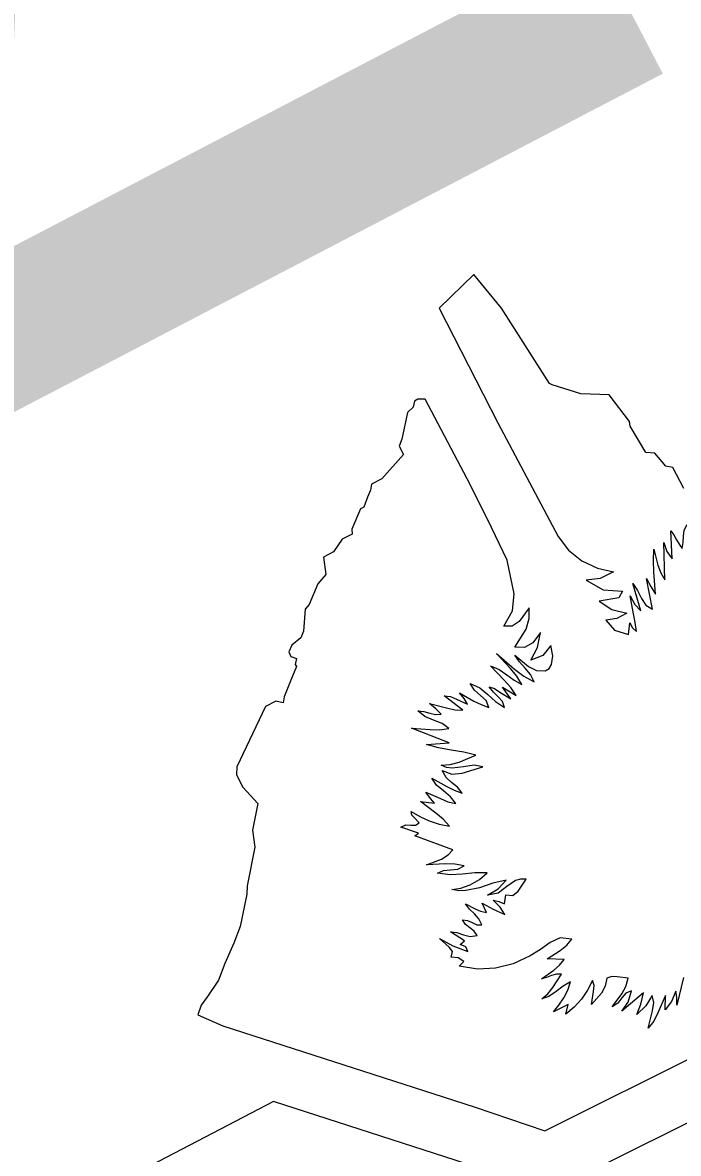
# Model space of a CAD drawing. Extents: x 2001876 to 2025694, y 804561 to 868938.
# Drawn here: x 2012255.66 to 2012266.68, y 823550.93 to 823569.94 of the extents above; entities that cross this region are included whole.
import ezdxf

# ---------------------------------------------------------------- set-up
doc = ezdxf.new("R2010")
doc.units = 0
doc.layers.add('TR SN EXTRUDED PANEL SIGNS- MOUNTED OVERHEAD', color=7, linetype='Continuous')

msp = doc.modelspace()

# ---------------------------------------------------------------- linework, layer by layer
at = {"layer": 'TR SN EXTRUDED PANEL SIGNS- MOUNTED OVERHEAD'}
for p, q in [((2012263.245, 823565.705), (2012262.665, 823565.144)), ((2012263.709, 823565.144), (2012263.245, 823565.705)), ((2012264.519, 823563.876), (2012263.709, 823565.144)), ((2012264.565, 823563.854), (2012264.519, 823563.876)), ((2012265.045, 823563.701), (2012264.565, 823563.854)), ((2012265.521, 823563.685), (2012265.045, 823563.701)), ((2012262.247, 823563.58), (2012262.225, 823563.48)), ((2012262.306, 823563.611), (2012262.247, 823563.58)), ((2012262.428, 823563.613), (2012262.306, 823563.611)), ((2012265.865, 823563.238), (2012265.521, 823563.685)), ((2012262.13, 823563.386), (2012262.036, 823562.939)), ((2012262.225, 823563.48), (2012262.13, 823563.386)), ((2012265.873, 823563.156), (2012265.865, 823563.238)), ((2012266.138, 823562.714), (2012265.873, 823563.156)), ((2012262.036, 823562.939), (2012261.992, 823562.821)), ((2012261.992, 823562.821), (2012262.063, 823562.684)), ((2012262.063, 823562.684), (2012261.698, 823562.271)), ((2012266.288, 823562.706), (2012266.138, 823562.714)), ((2012266.474, 823562.488), (2012266.288, 823562.706)), ((2012266.593, 823562.463), (2012266.474, 823562.488)), ((2012266.776, 823562.112), (2012266.593, 823562.463)), ((2012261.526, 823562.181), (2012261.508, 823562.084)), ((2012261.698, 823562.271), (2012261.526, 823562.181)), ((2012261.508, 823562.084), (2012261.46, 823561.964)), ((2012261.46, 823561.964), (2012261.398, 823561.799)), ((2012261.341, 823561.769), (2012261.196, 823561.429)), ((2012261.398, 823561.799), (2012261.341, 823561.769)), ((2012261.196, 823561.429), (2012261.2, 823561.345)), ((2012261.031, 823561.257), (2012260.887, 823561.047)), ((2012261.2, 823561.345), (2012261.031, 823561.257)), ((2012260.887, 823561.047), (2012260.716, 823560.957)), ((2012266.457, 823560.573), (2012266.438, 823561.2)), ((2012260.716, 823560.957), (2012260.759, 823560.664)), ((2012260.759, 823560.664), (2012260.625, 823560.506)), ((2012260.625, 823560.506), (2012260.478, 823560.16)), ((2012266.247, 823560.083), (2012266.15, 823560.598)), ((2012260.478, 823560.16), (2012260.409, 823560.084)), ((2012260.409, 823560.084), (2012260.384, 823559.713)), ((2012260.384, 823559.713), (2012260.335, 823559.602)), ((2012265.848, 823559.654), (2012265.867, 823559.85)), ((2012260.335, 823559.602), (2012260.183, 823559.474)), ((2012260.183, 823559.474), (2012260.133, 823559.362)), ((2012260.133, 823559.362), (2012260.171, 823559.289)), ((2012264.573, 823559.297), (2012264.539, 823559.472)), ((2012260.171, 823559.289), (2012260.266, 823559.25)), ((2012260.266, 823559.25), (2012260.243, 823559.151)), ((2012260.243, 823559.151), (2012260.262, 823559.116)), ((2012260.262, 823559.116), (2012260.166, 823558.886)), ((2012260.166, 823558.886), (2012260.056, 823558.607)), ((2012263.87, 823558.572), (2012263.73, 823558.771)), ((2012260.056, 823558.607), (2012260.038, 823558.509)), ((2012263.058, 823558.384), (2012262.747, 823558.624)), ((2012259.741, 823558.443), (2012259.258, 823557.431)), ((2012259.915, 823558.534), (2012259.741, 823558.443)), ((2012260.038, 823558.509), (2012259.915, 823558.534)), ((2012262.828, 823557.836), (2012262.199, 823558.081)), ((2012259.258, 823557.431), (2012259.255, 823557.298)), ((2012259.255, 823557.298), (2012259.364, 823557.089)), ((2012259.364, 823557.089), (2012259.615, 823556.817)), ((2012259.615, 823556.817), (2012259.522, 823556.367)), ((2012262.347, 823556.848), (2012262.585, 823556.82)), ((2012259.522, 823556.367), (2012259.565, 823556.08)), ((2012262.317, 823556.317), (2012262.02, 823556.419)), ((2012262.256, 823556.27), (2012262.317, 823556.317)), ((2012262.893, 823556.037), (2012262.256, 823556.27)), ((2012259.565, 823556.08), (2012259.432, 823555.432)), ((2012259.432, 823555.432), (2012259.429, 823555.293)), ((2012259.429, 823555.293), (2012259.315, 823554.746)), ((2012263.76, 823555.129), (2012263.784, 823555.277)), ((2012259.315, 823554.746), (2012259.208, 823554.466)), ((2012263.09, 823554.507), (2012262.853, 823554.656)), ((2012259.208, 823554.466), (2012259.061, 823554.124)), ((2012264.764, 823554.191), (2012264.48, 823554.202)), ((2012259.061, 823554.124), (2012258.953, 823553.845)), ((2012258.953, 823553.845), (2012258.769, 823553.572)), ((2012266.1, 823553.635), (2012265.733, 823553.322)), ((2012258.769, 823553.572), (2012258.663, 823553.426)), ((2012264.829, 823553.438), (2012264.586, 823553.311)), ((2012258.663, 823553.426), (2012258.605, 823553.262)), ((2012258.605, 823553.262), (2012259.026, 823553.079)), ((2012259.026, 823553.079), (2012263.249, 823551.717)), ((2012264.44, 823551.312), (2012268.295, 823553.236)), ((2012263.249, 823551.717), (2012264.44, 823551.312))]:
    msp.add_line(p, q, dxfattribs=at)
for points in [[(2012297.847, 823571.622), (2012297.846, 823571.623), (2012274.85, 823559.615), (2012274.981, 823559.48), (2012275.854, 823559.707), (2012276.263, 823559.39), (2012276.671, 823559.43), (2012277.253, 823559.302), (2012277.946, 823558.492), (2012277.484, 823556.231), (2012275.651, 823554.247), (2012275.566, 823553.845), (2012269.857, 823551.127), (2012267.951, 823552.002), (2012264.509, 823550.284), (2012262.95, 823550.815), (2012259.878, 823551.806), (2012235.555, 823539.12)], [(2012262.665, 823565.144), (2012263.651, 823563.217), (2012264.664, 823561.306), (2012264.838, 823561.076), (2012265.064, 823560.897), (2012265.322, 823560.772), (2012265.591, 823560.708), (2012265.367, 823560.599), (2012265.133, 823560.57), (2012265.419, 823560.407), (2012265.744, 823560.387), (2012265.684, 823560.27), (2012265.352, 823560.218), (2012265.564, 823560.077), (2012265.816, 823560.017), (2012265.649, 823559.924), (2012265.463, 823559.897), (2012265.612, 823559.729), (2012265.848, 823559.654)], [(2012264.539, 823559.472), (2012264.407, 823559.301), (2012264.202, 823559.225), (2012264.317, 823559.437), (2012264.368, 823559.69), (2012264.236, 823559.515), (2012264.095, 823559.438), (2012263.932, 823559.442), (2012264.124, 823559.743), (2012264.176, 823559.924), (2012264.173, 823560.105), (2012264.006, 823559.876), (2012263.892, 823559.794), (2012263.747, 823559.796), (2012263.895, 823560.055), (2012263.923, 823560.338), (2012263.804, 823560.908), (2012263.477, 823561.593), (2012263.136, 823562.271), (2012262.428, 823563.613)], [(2012266.438, 823561.2), (2012266.492, 823561.054), (2012266.578, 823560.93), (2012266.557, 823561.398), (2012266.609, 823561.329), (2012266.651, 823561.25), (2012266.695, 823561.173), (2012266.746, 823561.104), (2012266.765, 823561.202), (2012266.77, 823561.308), (2012266.784, 823561.412), (2012266.83, 823561.505)], [(2012266.15, 823560.598), (2012266.22, 823560.461), (2012266.302, 823560.335), (2012266.27, 823560.71), (2012266.265, 823560.901), (2012266.272, 823561.092), (2012266.339, 823560.824), (2012266.388, 823560.694), (2012266.457, 823560.573)], [(2012265.867, 823559.85), (2012265.913, 823559.766), (2012265.978, 823559.707), (2012265.959, 823559.857), (2012265.931, 823560.005), (2012265.873, 823560.304), (2012265.954, 823560.163), (2012266.053, 823560.055), (2012265.916, 823560.512), (2012265.996, 823560.395), (2012266.062, 823560.264), (2012266.137, 823560.15), (2012266.247, 823560.083)], [(2012263.73, 823558.771), (2012263.959, 823558.633), (2012263.868, 823558.767), (2012263.758, 823558.89), (2012263.528, 823559.131), (2012263.673, 823559.067), (2012263.8, 823558.98), (2012263.921, 823558.889), (2012264.05, 823558.816), (2012263.971, 823558.953), (2012263.863, 823559.083), (2012263.626, 823559.339), (2012263.928, 823559.074), (2012264.086, 823558.955), (2012264.257, 823558.86), (2012264.196, 823558.985), (2012264.109, 823559.091), (2012264.015, 823559.194), (2012263.937, 823559.308), (2012264.167, 823559.119), (2012264.299, 823559.053), (2012264.446, 823559.044), (2012264.513, 823559.085), (2012264.553, 823559.15), (2012264.573, 823559.297)], [(2012262.747, 823558.624), (2012262.853, 823558.612), (2012262.952, 823558.569), (2012263.14, 823558.486), (2012263.083, 823558.579), (2012263.007, 823558.673), (2012263.243, 823558.535), (2012263.366, 823558.477), (2012263.5, 823558.429), (2012263.452, 823558.546), (2012263.36, 823558.633), (2012263.259, 823558.721), (2012263.184, 823558.83), (2012263.345, 823558.757), (2012263.48, 823558.647), (2012263.612, 823558.529), (2012263.759, 823558.428), (2012263.728, 823558.529), (2012263.657, 823558.61), (2012263.574, 823558.686), (2012263.505, 823558.776), (2012263.593, 823558.746), (2012263.685, 823558.688), (2012263.87, 823558.572)], [(2012262.199, 823558.081), (2012262.513, 823558.06), (2012262.67, 823558.056), (2012262.824, 823558.076), (2012262.712, 823558.16), (2012262.569, 823558.218), (2012262.423, 823558.279), (2012262.305, 823558.372), (2012262.406, 823558.362), (2012262.503, 823558.332), (2012262.599, 823558.311), (2012262.697, 823558.319), (2012262.607, 823558.408), (2012262.499, 823558.494), (2012262.788, 823558.421), (2012262.928, 823558.391), (2012263.058, 823558.384)], [(2012262.585, 823556.82), (2012262.514, 823556.899), (2012262.439, 823557.003), (2012262.685, 823556.897), (2012262.81, 823556.845), (2012262.944, 823556.815), (2012262.852, 823556.929), (2012262.734, 823557.027), (2012262.62, 823557.126), (2012262.537, 823557.24), (2012262.79, 823557.103), (2012262.917, 823557.04), (2012263.047, 823556.99), (2012262.968, 823557.09), (2012262.87, 823557.168), (2012262.778, 823557.252), (2012262.715, 823557.368), (2012262.874, 823557.311), (2012263.048, 823557.326), (2012263.397, 823557.431), (2012263.25, 823557.457), (2012263.07, 823557.431), (2012262.879, 823557.409), (2012262.785, 823557.422), (2012262.696, 823557.458), (2012262.847, 823557.468), (2012262.998, 823557.51), (2012263.281, 823557.628), (2012263.075, 823557.679), (2012262.864, 823557.713), (2012262.654, 823557.749), (2012262.449, 823557.809), (2012262.828, 823557.836)], [(2012262.02, 823556.419), (2012262.101, 823556.454), (2012262.187, 823556.453), (2012262.267, 823556.453), (2012262.326, 823556.492), (2012262.241, 823556.577), (2012262.203, 823556.62), (2012262.192, 823556.68), (2012262.335, 823556.595), (2012262.494, 823556.522), (2012262.663, 823556.467), (2012262.835, 823556.436), (2012262.732, 823556.549), (2012262.608, 823556.651), (2012262.347, 823556.848)], [(2012263.784, 823555.277), (2012263.903, 823555.271), (2012263.992, 823555.34), (2012264.125, 823555.541), (2012264.03, 823555.545), (2012263.946, 823555.519), (2012263.799, 823555.418), (2012263.652, 823555.31), (2012263.477, 823555.274), (2012263.656, 823555.382), (2012263.791, 823555.524), (2012263.564, 823555.474), (2012263.338, 823555.4), (2012263.111, 823555.351), (2012262.994, 823555.348), (2012262.876, 823555.369), (2012263.024, 823555.392), (2012263.186, 823555.45), (2012263.342, 823555.537), (2012263.467, 823555.649), (2012263.261, 823555.647), (2012263.054, 823555.627), (2012262.845, 823555.616), (2012262.633, 823555.643), (2012262.734, 823555.691), (2012262.854, 823555.699), (2012262.975, 823555.711), (2012263.082, 823555.77), (2012262.926, 823555.798), (2012262.768, 823555.8), (2012262.452, 823555.785), (2012262.703, 823555.879), (2012262.811, 823555.95), (2012262.893, 823556.037)], [(2012262.853, 823554.656), (2012262.962, 823554.646), (2012263.072, 823554.61), (2012263.185, 823554.582), (2012263.301, 823554.595), (2012263.249, 823554.667), (2012263.178, 823554.723), (2012263.106, 823554.782), (2012263.055, 823554.861), (2012263.141, 823554.849), (2012263.218, 823554.812), (2012263.294, 823554.776), (2012263.379, 823554.773), (2012263.331, 823554.877), (2012263.257, 823554.959), (2012263.175, 823555.038), (2012263.107, 823555.131), (2012263.268, 823555.042), (2012263.357, 823555.003), (2012263.456, 823554.985), (2012263.388, 823555.142), (2012263.572, 823555.037), (2012263.769, 823554.947), (2012263.686, 823555.073), (2012263.572, 823555.188), (2012263.664, 823555.167), (2012263.76, 823555.129)], [(2012264.48, 823554.202), (2012264.697, 823554.342), (2012264.809, 823554.431), (2012264.895, 823554.532), (2012264.696, 823554.557), (2012264.529, 823554.481), (2012264.369, 823554.361), (2012264.195, 823554.253), (2012263.904, 823554.118), (2012263.607, 823554.046), (2012263.305, 823554.033), (2012262.997, 823554.08), (2012263.078, 823554.157), (2012262.982, 823554.222), (2012262.867, 823554.233), (2012262.886, 823554.328), (2012262.83, 823554.402), (2012262.668, 823554.545), (2012262.895, 823554.422), (2012263.147, 823554.329), (2012263.11, 823554.403), (2012263.013, 823554.445), (2012263.09, 823554.507)], [(2012264.586, 823553.311), (2012264.677, 823553.424), (2012264.757, 823553.548), (2012264.824, 823553.68), (2012264.873, 823553.819), (2012264.75, 823553.747), (2012264.63, 823553.655), (2012264.508, 823553.573), (2012264.386, 823553.53), (2012264.49, 823553.618), (2012264.576, 823553.72), (2012264.72, 823553.947), (2012264.637, 823553.948), (2012264.552, 823553.921), (2012264.467, 823553.888), (2012264.381, 823553.87), (2012264.593, 823554.012), (2012264.686, 823554.095), (2012264.764, 823554.191)], [(2012265.733, 823553.322), (2012265.84, 823553.478), (2012265.898, 823553.667), (2012265.803, 823553.629), (2012265.734, 823553.55), (2012265.665, 823553.461), (2012265.573, 823553.397), (2012265.733, 823553.615), (2012265.799, 823553.738), (2012265.838, 823553.878), (2012265.656, 823553.903), (2012265.567, 823553.906), (2012265.48, 823553.877), (2012265.452, 823553.744), (2012265.394, 823553.628), (2012265.222, 823553.436), (2012265.258, 823553.655), (2012265.266, 823553.757), (2012265.242, 823553.84), (2012265.159, 823553.675), (2012265.057, 823553.526), (2012264.934, 823553.391), (2012264.791, 823553.275), (2012264.829, 823553.438)], [(2012266.772, 823553.891), (2012266.66, 823553.427), (2012266.656, 823553.552), (2012266.639, 823553.659), (2012266.568, 823553.485), (2012266.46, 823553.344), (2012266.47, 823553.585), (2012266.338, 823553.298), (2012266.27, 823553.157), (2012266.175, 823553.039), (2012266.251, 823553.33), (2012266.272, 823553.469), (2012266.245, 823553.589), (2012266.135, 823553.412), (2012265.985, 823553.268), (2012266.054, 823553.444), (2012266.1, 823553.635)]]:
    msp.add_lwpolyline(points, dxfattribs=at)

# ---------------------------------------------------------------- texts
msp.add_text('7', height=22.8, rotation=207.5444, dxfattribs=at).set_placement((2012257.265, 823590.022))

doc.saveas('drawing.dxf')
